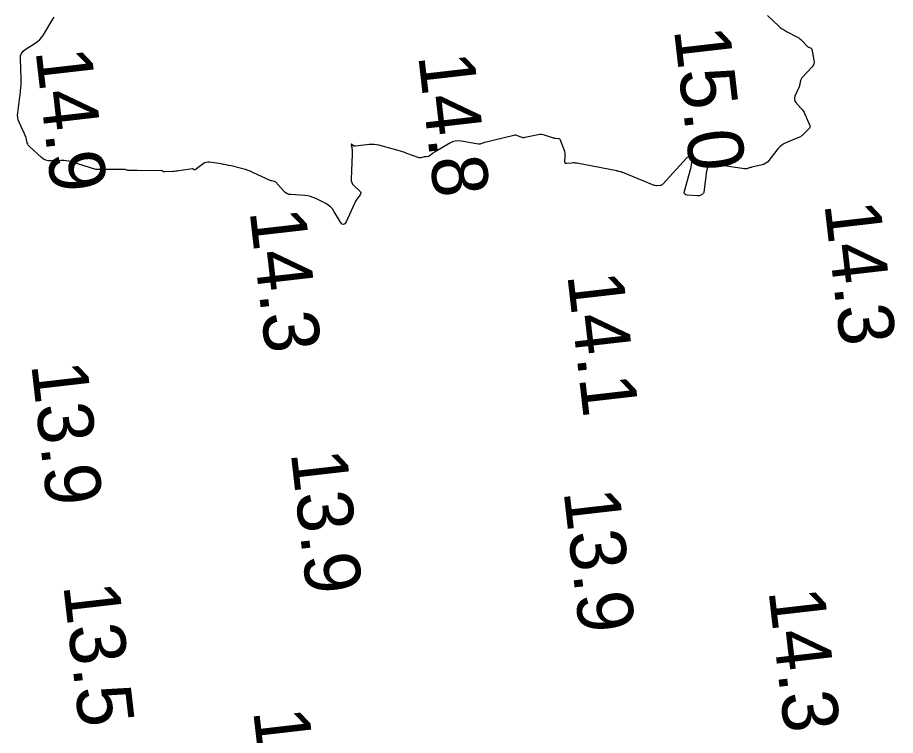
# Model space of a CAD drawing. Extents: x 1023796 to 1112670, y 656573 to 837340.
# Drawn here: x 1109855.8 to 1109934.7, y 680825 to 680889.4 of the extents above; entities that cross this region are included whole.
import ezdxf

# ---------------------------------------------------------------- set-up
doc = ezdxf.new("R2010")
doc.units = 0
doc.layers.add('V-CHAN-CONT-15FT', color=7, linetype='Continuous')
doc.layers.add('V-TOPO-SOUN', color=7, linetype='Continuous')

msp = doc.modelspace()

# ---------------------------------------------------------------- linework, layer by layer
at = {"layer": 'V-CHAN-CONT-15FT'}
msp.add_lwpolyline([(1109923.202, 680889.6), (1109924.181, 680888.689), (1109924.351, 680888.541), (1109924.529, 680888.406), (1109924.717, 680888.283), (1109924.913, 680888.173), (1109925.888, 680887.669), (1109925.999, 680887.605), (1109926.104, 680887.532), (1109926.202, 680887.451), (1109926.293, 680887.36), (1109926.761, 680886.856), (1109926.792, 680886.826), (1109926.827, 680886.799), (1109926.864, 680886.777), (1109926.904, 680886.759), (1109927.07, 680886.695), (1109927.107, 680886.676), (1109927.136, 680886.65), (1109927.157, 680886.617), (1109927.171, 680886.577), (1109927.372, 680885.607), (1109927.389, 680885.437), (1109927.366, 680885.277), (1109927.303, 680885.129), (1109927.2, 680884.991), (1109926.295, 680884.016), (1109926.25, 680883.96), (1109926.214, 680883.899), (1109926.187, 680883.834), (1109926.169, 680883.765), (1109926.117, 680883.477), (1109926.101, 680883.406), (1109926.082, 680883.336), (1109926.059, 680883.267), (1109926.032, 680883.2), (1109925.664, 680882.356), (1109925.62, 680882.206), (1109925.62, 680882.064), (1109925.664, 680881.929), (1109925.753, 680881.801), (1109926.198, 680881.304), (1109926.303, 680881.176), (1109926.398, 680881.041), (1109926.481, 680880.899), (1109926.553, 680880.75), (1109927, 680879.724), (1109927.017, 680879.665), (1109927.016, 680879.609), (1109926.998, 680879.557), (1109926.962, 680879.507), (1109926.781, 680879.316), (1109926.735, 680879.269), (1109926.69, 680879.221), (1109926.644, 680879.174), (1109926.598, 680879.127), (1109926.349, 680878.874), (1109926.29, 680878.82), (1109926.227, 680878.772), (1109926.159, 680878.731), (1109926.086, 680878.696), (1109924.892, 680878.196), (1109924.677, 680878.091), (1109924.48, 680877.961), (1109924.301, 680877.807), (1109924.141, 680877.629), (1109923.308, 680876.583), (1109923.187, 680876.453), (1109923.05, 680876.349), (1109922.897, 680876.269), (1109922.729, 680876.214), (1109921.779, 680875.986), (1109921.725, 680875.973), (1109921.671, 680875.958), (1109921.617, 680875.943), (1109921.563, 680875.926), (1109921.349, 680875.858), (1109921.295, 680875.844), (1109921.241, 680875.837), (1109921.186, 680875.835), (1109921.131, 680875.84), (1109918.488, 680876.22), (1109918.19, 680876.22), (1109917.965, 680876.124), (1109917.812, 680875.933), (1109917.731, 680875.646), (1109917.48, 680873.762), (1109917.465, 680873.704), (1109917.44, 680873.654), (1109917.403, 680873.612), (1109917.354, 680873.577), (1109917.135, 680873.456), (1109917.08, 680873.43), (1109917.022, 680873.413), (1109916.963, 680873.404), (1109916.901, 680873.404), (1109915.992, 680873.474), (1109915.847, 680873.506), (1109915.757, 680873.577), (1109915.721, 680873.686), (1109915.741, 680873.833), (1109916.289, 680875.776), (1109916.314, 680875.872), (1109916.336, 680875.969), (1109916.354, 680876.066), (1109916.369, 680876.164), (1109916.436, 680876.667), (1109916.436, 680876.708), (1109916.424, 680876.742), (1109916.401, 680876.77), (1109916.367, 680876.792), (1109916.167, 680876.884), (1109916.145, 680876.892), (1109916.124, 680876.895), (1109916.102, 680876.895), (1109916.08, 680876.89), (1109915.991, 680876.861), (1109915.97, 680876.853), (1109915.95, 680876.842), (1109915.932, 680876.828), (1109915.915, 680876.812), (1109913.797, 680874.462), (1109913.744, 680874.413), (1109913.686, 680874.378), (1109913.621, 680874.355), (1109913.55, 680874.345), (1109913.255, 680874.33), (1109913.182, 680874.33), (1109913.11, 680874.338), (1109913.04, 680874.354), (1109912.971, 680874.378), (1109910.216, 680875.499), (1109910.17, 680875.517), (1109910.124, 680875.533), (1109910.077, 680875.547), (1109910.03, 680875.56), (1109909.839, 680875.608), (1109909.792, 680875.619), (1109909.744, 680875.63), (1109909.696, 680875.64), (1109909.648, 680875.65), (1109906.07, 680876.344), (1109905.959, 680876.362), (1109905.848, 680876.371), (1109905.736, 680876.373), (1109905.624, 680876.367), (1109905.17, 680876.327), (1109905.075, 680876.332), (1109905.012, 680876.367), (1109904.979, 680876.432), (1109904.976, 680876.527), (1109905.029, 680876.966), (1109905.035, 680877.074), (1109905.029, 680877.182), (1109905.01, 680877.288), (1109904.978, 680877.392), (1109904.598, 680878.412), (1109904.569, 680878.467), (1109904.53, 680878.508), (1109904.48, 680878.534), (1109904.419, 680878.546), (1109904.154, 680878.566), (1109904.088, 680878.573), (1109904.023, 680878.584), (1109903.958, 680878.599), (1109903.895, 680878.619), (1109903.176, 680878.868), (1109903.034, 680878.907), (1109902.891, 680878.925), (1109902.747, 680878.924), (1109902.602, 680878.903), (1109901.405, 680878.644), (1109901.319, 680878.632), (1109901.236, 680878.633), (1109901.153, 680878.648), (1109901.072, 680878.675), (1109900.748, 680878.812), (1109900.667, 680878.84), (1109900.585, 680878.853), (1109900.501, 680878.853), (1109900.416, 680878.839), (1109897.815, 680878.208), (1109897.767, 680878.196), (1109897.719, 680878.182), (1109897.672, 680878.166), (1109897.625, 680878.149), (1109897.439, 680878.077), (1109897.392, 680878.063), (1109897.345, 680878.055), (1109897.297, 680878.053), (1109897.248, 680878.058), (1109895.673, 680878.327), (1109895.405, 680878.35), (1109895.144, 680878.327), (1109894.893, 680878.257), (1109894.65, 680878.14), (1109893.335, 680877.37), (1109893.276, 680877.334), (1109893.219, 680877.296), (1109893.162, 680877.256), (1109893.107, 680877.215), (1109892.849, 680877.012), (1109892.814, 680876.988), (1109892.777, 680876.97), (1109892.738, 680876.958), (1109892.697, 680876.951), (1109892.527, 680876.935), (1109892.484, 680876.93), (1109892.442, 680876.924), (1109892.4, 680876.916), (1109892.359, 680876.907), (1109892.063, 680876.837), (1109892, 680876.826), (1109891.938, 680876.825), (1109891.876, 680876.834), (1109891.815, 680876.851), (1109890.793, 680877.228), (1109890.601, 680877.296), (1109890.409, 680877.361), (1109890.215, 680877.421), (1109890.02, 680877.477), (1109888.291, 680877.958), (1109888.074, 680878.007), (1109887.857, 680878.034), (1109887.637, 680878.04), (1109887.416, 680878.023), (1109886.184, 680877.87), (1109886.136, 680877.869), (1109886.091, 680877.877), (1109886.048, 680877.893), (1109886.008, 680877.919), (1109885.851, 680878.042), (1109885.818, 680878.062), (1109885.798, 680878.063), (1109885.79, 680878.045), (1109885.794, 680878.006), (1109885.84, 680877.801), (1109885.851, 680877.75), (1109885.859, 680877.699), (1109885.865, 680877.648), (1109885.87, 680877.597), (1109885.884, 680877.38), (1109885.887, 680877.326), (1109885.888, 680877.273), (1109885.888, 680877.22), (1109885.887, 680877.166), (1109885.799, 680874.909), (1109885.808, 680874.753), (1109885.848, 680874.61), (1109885.92, 680874.479), (1109886.022, 680874.361), (1109886.559, 680873.85), (1109886.624, 680873.768), (1109886.651, 680873.683), (1109886.64, 680873.594), (1109886.59, 680873.502), (1109886.316, 680873.126), (1109886.25, 680873.031), (1109886.19, 680872.932), (1109886.134, 680872.831), (1109886.084, 680872.726), (1109885.356, 680871.096), (1109885.239, 680870.904), (1109885.114, 680870.835), (1109884.982, 680870.888), (1109884.842, 680871.065), (1109884.246, 680872.053), (1109884.102, 680872.259), (1109883.933, 680872.438), (1109883.741, 680872.591), (1109883.524, 680872.719), (1109882.609, 680873.174), (1109882.376, 680873.276), (1109882.138, 680873.354), (1109881.892, 680873.408), (1109881.641, 680873.437), (1109880.37, 680873.524), (1109880.186, 680873.553), (1109880.018, 680873.615), (1109879.866, 680873.71), (1109879.73, 680873.837), (1109879.018, 680874.637), (1109878.989, 680874.665), (1109878.956, 680874.688), (1109878.921, 680874.706), (1109878.882, 680874.718), (1109878.663, 680874.77), (1109878.652, 680874.772), (1109878.64, 680874.774), (1109878.628, 680874.776), (1109878.617, 680874.776), (1109878.57, 680874.778), (1109878.558, 680874.779), (1109878.547, 680874.781), (1109878.536, 680874.784), (1109878.525, 680874.788), (1109877.027, 680875.493), (1109876.791, 680875.597), (1109876.552, 680875.689), (1109876.307, 680875.769), (1109876.059, 680875.838), (1109874.999, 680876.101), (1109874.777, 680876.154), (1109874.554, 680876.201), (1109874.329, 680876.242), (1109874.104, 680876.278), (1109873.059, 680876.431), (1109872.907, 680876.439), (1109872.762, 680876.419), (1109872.625, 680876.369), (1109872.494, 680876.29), (1109871.772, 680875.759), (1109871.752, 680875.748), (1109871.733, 680875.745), (1109871.714, 680875.748), (1109871.694, 680875.759), (1109871.617, 680875.816), (1109871.597, 680875.828), (1109871.576, 680875.835), (1109871.554, 680875.838), (1109871.53, 680875.837), (1109870.304, 680875.652), (1109870.17, 680875.633), (1109870.036, 680875.619), (1109869.902, 680875.609), (1109869.768, 680875.602), (1109869.009, 680875.575), (1109868.984, 680875.576), (1109868.961, 680875.58), (1109868.939, 680875.588), (1109868.917, 680875.6), (1109868.834, 680875.652), (1109868.812, 680875.663), (1109868.79, 680875.672), (1109868.767, 680875.677), (1109868.742, 680875.678), (1109866.609, 680875.68), (1109866.518, 680875.68), (1109866.428, 680875.682), (1109866.337, 680875.684), (1109866.246, 680875.687), (1109865.763, 680875.705), (1109865.732, 680875.707), (1109865.702, 680875.711), (1109865.672, 680875.718), (1109865.643, 680875.726), (1109865.527, 680875.765), (1109865.497, 680875.773), (1109865.468, 680875.779), (1109865.438, 680875.783), (1109865.407, 680875.784), (1109863.268, 680875.778), (1109863.234, 680875.777), (1109863.2, 680875.777), (1109863.166, 680875.777), (1109863.132, 680875.776), (1109862.997, 680875.772), (1109862.964, 680875.773), (1109862.931, 680875.776), (1109862.898, 680875.782), (1109862.865, 680875.79), (1109860.655, 680876.463), (1109860.43, 680876.521), (1109860.202, 680876.561), (1109859.971, 680876.583), (1109859.738, 680876.585), (1109858.802, 680876.557), (1109858.575, 680876.571), (1109858.364, 680876.625), (1109858.167, 680876.72), (1109857.985, 680876.857), (1109856.928, 680877.809), (1109856.85, 680877.89), (1109856.786, 680877.979), (1109856.736, 680878.077), (1109856.699, 680878.183), (1109856.582, 680878.626), (1109856.551, 680878.735), (1109856.514, 680878.843), (1109856.473, 680878.95), (1109856.427, 680879.054), (1109855.963, 680880.043), (1109855.885, 680880.244), (1109855.838, 680880.451), (1109855.822, 680880.662), (1109855.836, 680880.878), (1109856.03, 680882.296), (1109856.047, 680882.431), (1109856.063, 680882.566), (1109856.078, 680882.701), (1109856.091, 680882.837), (1109856.14, 680883.379), (1109856.15, 680883.515), (1109856.156, 680883.65), (1109856.157, 680883.786), (1109856.154, 680883.922), (1109856.082, 680885.742), (1109856.101, 680885.994), (1109856.179, 680886.214), (1109856.316, 680886.404), (1109856.511, 680886.563), (1109857.412, 680887.138), (1109857.627, 680887.292), (1109857.819, 680887.468), (1109857.989, 680887.665), (1109858.138, 680887.883), (1109858.978, 680889.284), (1109859.036, 680889.376), (1109859.097, 680889.465)], dxfattribs=at)

# ---------------------------------------------------------------- texts
at = {"layer": 'V-TOPO-SOUN'}
for s, p in [('15.0 ', (1109914.788, 680888.361)), ('14.9 ', (1109857.431, 680886.453)), ('14.8 ', (1109891.811, 680886.023)), ('14.3 ', (1109928.301, 680872.703)), ('14.3 ', (1109876.661, 680872.053)), ('14.1 ', (1109905.202, 680866.343)), ('13.9 ', (1109857.041, 680858.303)), ('13.9 ', (1109880.361, 680850.363)), ('13.9 ', (1109904.871, 680846.883)), ('13.5 ', (1109859.92, 680838.46)), ('14.3 ', (1109923.281, 680837.963)), ('14.4 ', (1109876.981, 680827.173))]:
    msp.add_text(s, height=5, rotation=276.55942, dxfattribs=at).set_placement(p)

doc.saveas('drawing.dxf')
